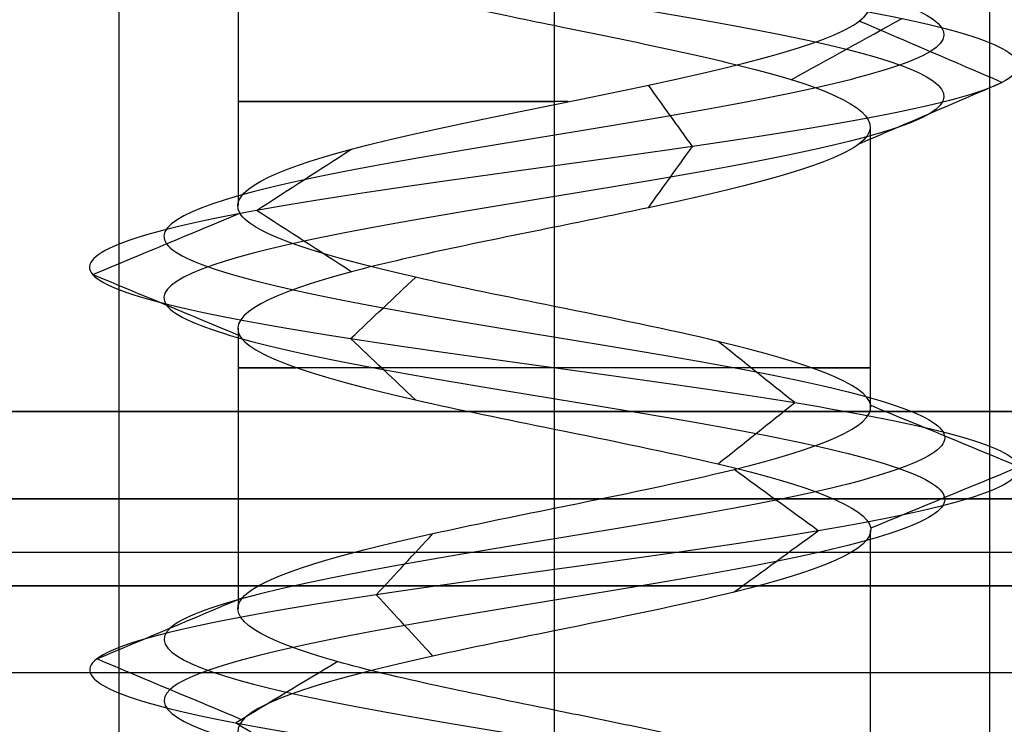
# Model space of a CAD drawing. Header units: millimetres. Extents: x -646 to 654, y -203 to 198.
# Tile 542 of 656: x 80.55 to 86.2, y 133.54 to 137.59. Entities that reach past the tile are written whole.
import ezdxf

# ---------------------------------------------------------------- set-up
doc = ezdxf.new("R2010")
doc.units = ezdxf.units.MM
doc.layers.add('Default', color=7, linetype='Continuous', true_color=0x000000)

msp = doc.modelspace()

# ---------------------------------------------------------------- linework, layer by layer
at = {"layer": 'Default', "color": 9, "true_color": 0xbebcba}
for p, q in [((83.6156, 138.2967, 879.5063), (83.6156, 137.104, 879.5063)), ((81.7998, 138.1376, 881.3222), (81.7998, 136.523, 881.3222)), ((85.4315, 136.9776, 881.3222), (85.4315, 135.3643, 881.3222)), ((83.6156, 136.3989, 879.5083), (83.6156, 134.7854, 879.5103)), ((81.7998, 135.8193, 881.3222), (81.7998, 134.2071, 881.3222)), ((85.4315, 134.6603, 881.3222), (85.4315, 133.0464, 881.3222)), ((83.6156, 134.0813, 879.5103), (83.6156, 132.4674, 879.5027))]:
    msp.add_line(p, q, dxfattribs=at)
at = {"layer": 'Default'}
for p, q in [((652.6156, 134.3403, 772.8222), (-645.3844, 134.3403, 772.8222)), ((-645.3844, 134.3403, 1170.8222), (652.6156, 134.3403, 1170.8222)), ((652.6156, 134.3403, 971.8222), (-645.3844, 134.3403, 971.8222)), ((-73.9349, 134.3403, 880.8222), (81.1662, 134.3403, 880.8222)), ((86.0651, 134.3403, 880.8222), (273.1662, 134.3403, 880.8222)), ((652.6156, 133.8403, 885.3222), (-645.3844, 133.8403, 885.3222))]:
    msp.add_line(p, q, dxfattribs=at)
at = {"layer": 'Default', "color": 9, "true_color": 0xbebcba, "extrusion": (0, 1, 0)}
for centre, start, end in [((-83.6156, 881.3222, 137.1205), 267.4438, 90), ((-83.6156, 881.3222, 135.5922), 270, 35.2408), ((-83.6156, 881.3222, 135.5922), 144.5768, 270)]:
    msp.add_arc(centre, 1.8159, start, end, dxfattribs=at)
at = {"layer": 'Default'}
for points in [[(81.1156, 147.3403, 881.3222), (81.1156, 140.8403, 881.3222), (81.1156, 134.3403, 881.3222)], [(83.6156, 147.3403, 883.8222), (83.6156, 140.8403, 883.8222), (83.6156, 134.3403, 883.8222)], [(83.6156, 147.3403, 878.8222), (83.6156, 140.8403, 878.8222), (83.6156, 134.3403, 878.8222)], [(86.1156, 147.3403, 881.3222), (86.1156, 140.8403, 881.3222), (86.1156, 134.3403, 881.3222)], [(-645.3844, 135.3403, 1171.8222), (3.6156, 135.3403, 1171.8222), (652.6156, 135.3403, 1171.8222)], [(652.6156, 135.3403, 771.8222), (3.6156, 135.3403, 771.8222), (-645.3844, 135.3403, 771.8222)], [(-645.3844, 134.8403, 1171.3222), (3.6156, 134.8403, 1171.3222), (652.6156, 134.8403, 1171.3222)], [(652.6156, 134.8403, 772.3222), (3.6156, 134.8403, 772.3222), (-645.3844, 134.8403, 772.3222)], [(643.6156, 134.5307, 771.8222), (326.3656, 134.5307, 771.8222), (9.1156, 134.5307, 771.8222)], [(643.6156, 134.5307, 780.8222), (326.3656, 134.5307, 780.8222), (9.1156, 134.5307, 780.8222)], [(652.6156, 134.3403, 884.8222), (3.6156, 134.3403, 884.8222), (-645.3844, 134.3403, 884.8222)], [(-645.3844, 134.3403, 876.8222), (3.6156, 134.3403, 876.8222), (652.6156, 134.3403, 876.8222)], [(643.6156, 134.3403, 771.8222), (326.3656, 134.3403, 771.8222), (9.1156, 134.3403, 771.8222)], [(643.6156, 134.3403, 780.8222), (326.3656, 134.3403, 780.8222), (9.1156, 134.3403, 780.8222)], [(129.1156, 134.3403, 776.3222), (69.1156, 134.3403, 776.3222), (9.1156, 134.3403, 776.3222)], [(643.6156, 134.3403, 780.8222), (326.3656, 134.3403, 780.8222), (9.1156, 134.3403, 780.8222)], [(643.6156, 134.3403, 873.8222), (326.3656, 134.3403, 873.8222), (9.1156, 134.3403, 873.8222)], [(643.6156, 134.3403, 827.3222), (326.3656, 134.3403, 827.3222), (9.1156, 134.3403, 827.3222)], [(81.1156, 134.3403, 881.3222), (81.1156, 111.8403, 881.3222), (81.1156, 89.3403, 881.3222)], [(83.6156, 134.3403, 883.8222), (83.6156, 111.8403, 883.8222), (83.6156, 89.3403, 883.8222)], [(83.6156, 134.3403, 878.8222), (83.6156, 111.8403, 878.8222), (83.6156, 89.3403, 878.8222)], [(86.1156, 134.3403, 881.3222), (86.1156, 111.8403, 881.3222), (86.1156, 89.3403, 881.3222)]]:
    msp.add_open_spline(points, degree=2, dxfattribs=at)
at = {"layer": 'Default', "color": 9, "true_color": 0xbebcba}
for points, degree in [([(83.6156, 139.246, 879.0826), (82.8714, 139.1234, 879.0826), (81.3958, 138.8782, 879.8829), (81.201, 138.5104, 882.4095), (83.2181, 138.1427, 883.938), (85.5963, 137.7749, 883.0775), (86.1651, 137.4071, 880.6114), (84.4029, 137.0393, 878.7956), (81.9213, 136.6715, 879.2891), (80.9884, 136.3037, 881.6412), (82.4571, 135.936, 883.7017), (84.9848, 135.5682, 883.5871), (86.261, 135.2004, 881.4021), (85.119, 134.8326, 879.1442), (82.6029, 134.4648, 878.8771), (81.0125, 134.097, 880.8452), (81.8016, 133.7292, 883.2493), (84.249, 133.3615, 883.8918), (86.1174, 132.9937, 882.1855), (85.6989, 132.6259, 879.69), (83.3761, 132.2581, 878.6865), (81.2723, 131.8903, 880.0923), (81.3105, 131.5225, 882.6223), (83.4558, 131.1548, 883.9639), (85.7473, 130.787, 882.8907), (86.0902, 130.4192, 880.3837), (84.1711, 130.0514, 878.7346), (81.7443, 129.6836, 879.4508), (81.0281, 129.3158, 881.8777), (82.6772, 128.948, 883.7968), (85.1841, 128.5803, 883.4539), (86.2573, 128.2125, 881.1624), (84.9158, 127.8447, 879.017), (82.3857, 127.4769, 878.9788), (80.98, 127.1091, 881.0827), (81.9835, 126.7413, 883.4055), (84.4789, 126.3736, 883.824), (86.1853, 126.0058, 881.9556), (85.5427, 125.638, 879.5082), (83.1386, 125.2702, 878.719), (81.1706, 124.9024, 880.3094), (81.4376, 124.5346, 882.8256), (83.6956, 124.1669, 883.9675), (85.8805, 123.7991, 882.6914), (85.9951, 123.4313, 880.1636), (83.9346, 123.0635, 878.695), (81.5826, 122.6957, 879.6279), (81.0889, 122.3279, 882.1096), (82.905, 121.9601, 883.8715), (85.3706, 121.5924, 883.3032), (86.232, 121.2246, 880.924), (84.7018, 120.8568, 878.9088), (82.1787, 120.489, 879.0997), (80.9691, 120.1212, 881.3222), (82.1787, 119.7534, 883.5447), (84.7018, 119.3857, 883.7356), (86.232, 119.0179, 881.7204), (85.3706, 118.6501, 879.3413), (82.905, 118.2823, 878.7729), (81.0889, 117.9145, 880.5349), (81.5826, 117.5467, 883.0166), (83.9346, 117.179, 883.9494), (85.9951, 116.8112, 882.4808), (85.8805, 116.4434, 879.9531), (83.6956, 116.0756, 878.6769), (81.4376, 115.7078, 879.8188), (81.1706, 115.34, 882.335), (83.1386, 114.9722, 883.9254), (85.5427, 114.6045, 883.1362), (86.1853, 114.2367, 880.6889), (84.4789, 113.8689, 878.8205), (81.9835, 113.5011, 879.2389), (80.98, 113.1333, 881.5617), (82.3857, 112.7655, 883.6656), (84.9158, 112.3978, 883.6274), (86.2573, 112.03, 881.482), (85.1841, 111.6622, 879.1906), (82.6772, 111.2944, 878.8477), (81.0281, 110.9266, 880.7668), (81.7443, 110.5588, 883.1936), (84.1711, 110.1911, 883.9098), (86.0902, 109.8233, 882.2607), (85.7473, 109.4555, 879.7537), (83.4558, 109.0877, 878.6805), (81.3105, 108.7199, 880.0221), (81.2723, 108.3521, 882.5521), (83.3761, 107.9843, 883.9579), (85.6989, 107.6166, 882.9544), (86.1174, 107.2488, 880.4589), (84.249, 106.881, 878.7526), (81.8016, 106.5132, 879.3952), (81.0125, 106.1454, 881.7993), (82.6029, 105.7776, 883.7673), (85.119, 105.4099, 883.5003), (86.261, 105.0421, 881.2423), (84.9848, 104.6743, 879.0574), (82.4571, 104.3065, 878.9428), (80.9884, 103.9387, 881.0032), (81.9213, 103.5709, 883.3553), (84.4029, 103.2031, 883.8488), (86.1651, 102.8354, 882.033), (85.5963, 102.4676, 879.567), (83.2181, 102.0998, 878.7064), (81.201, 101.732, 880.2349), (81.3958, 101.3642, 882.7615), (82.8714, 101.119, 883.5619), (83.6156, 100.9964, 883.5619)], 3), ([(83.6156, 139.0695, 878.6563), (82.7298, 138.9469, 878.6563), (80.9734, 138.7017, 879.609), (80.7414, 138.3339, 882.6164), (83.1424, 137.9661, 884.4359), (85.9732, 137.5983, 883.4115), (86.6503, 137.2305, 880.4761), (84.5527, 136.8628, 878.3148), (81.5989, 136.495, 878.9022), (80.4884, 136.1272, 881.702), (82.2366, 135.7594, 884.1545), (85.2453, 135.3916, 884.0181), (86.7644, 135.0238, 881.4174), (85.4052, 134.656, 878.7297), (82.4101, 134.2883, 878.4118), (80.517, 133.9205, 880.7544), (81.4564, 133.5527, 883.616), (84.3695, 133.1849, 884.3809), (86.5935, 132.8171, 882.3498), (86.0954, 132.4493, 879.3794), (83.3306, 132.0816, 878.1849), (80.8263, 131.7138, 879.8582), (80.8718, 131.346, 882.8698), (83.4254, 130.9782, 884.4667), (86.153, 130.6104, 883.1892), (86.5611, 130.2426, 880.2051), (84.2768, 129.8749, 878.2422), (81.3881, 129.5071, 879.0947), (80.5356, 129.1393, 881.9834), (82.4986, 128.7715, 884.2677), (85.4826, 128.4037, 883.8595), (86.7601, 128.0359, 881.132), (85.1632, 127.6681, 878.5783), (82.1517, 127.3004, 878.5329), (80.4784, 126.9326, 881.0371), (81.6729, 126.5648, 883.802), (84.6432, 126.197, 884.3001), (86.6743, 125.8292, 882.0761), (85.9094, 125.4614, 879.163), (83.0478, 125.0937, 878.2236), (80.7052, 124.7259, 880.1167), (81.0231, 124.3581, 883.1117), (83.7108, 123.9903, 884.471), (86.3115, 123.6225, 882.9519), (86.4479, 123.2547, 879.9432), (83.9954, 122.887, 878.195), (81.1957, 122.5192, 879.3054), (80.6081, 122.1514, 882.2594), (82.7697, 121.7836, 884.3567), (85.7046, 121.4158, 883.6802), (86.73, 121.048, 880.8482), (84.9085, 120.6802, 878.4496), (81.9052, 120.3125, 878.6768), (80.4654, 119.9447, 881.3222), (81.9052, 119.5769, 883.9676), (84.9085, 119.2091, 884.1949), (86.73, 118.8413, 881.7962), (85.7046, 118.4735, 878.9643), (82.7697, 118.1058, 878.2877), (80.6081, 117.738, 880.385), (81.1957, 117.3702, 883.339), (83.9954, 117.0024, 884.4494), (86.4479, 116.6346, 882.7013), (86.3115, 116.2668, 879.6925), (83.7108, 115.899, 878.1735), (81.0231, 115.5313, 879.5327), (80.7052, 115.1635, 882.5277), (83.0478, 114.7957, 884.4208), (85.9094, 114.4279, 883.4814), (86.6743, 114.0601, 880.5683), (84.6432, 113.6923, 878.3443), (81.6729, 113.3246, 878.8424), (80.4784, 112.9568, 881.6073), (82.1517, 112.589, 884.1116), (85.1632, 112.2212, 884.0661), (86.7601, 111.8534, 881.5124), (85.4826, 111.4856, 878.7849), (82.4986, 111.1179, 878.3767), (80.5356, 110.7501, 880.661), (81.3881, 110.3823, 883.5497), (84.2768, 110.0145, 884.4022), (86.5611, 109.6467, 882.4393), (86.153, 109.2789, 879.4552), (83.4254, 108.9111, 878.1778), (80.8718, 108.5434, 879.7747), (80.8263, 108.1756, 882.7862), (83.3306, 107.8078, 884.4595), (86.0954, 107.44, 883.265), (86.5935, 107.0722, 880.2946), (84.3695, 106.7044, 878.2636), (81.4564, 106.3367, 879.0284), (80.517, 105.9689, 881.8901), (82.4101, 105.6011, 884.2326), (85.4052, 105.2333, 883.9148), (86.7644, 104.8655, 881.2271), (85.2453, 104.4977, 878.6263), (82.2366, 104.13, 878.4899), (80.4884, 103.7622, 880.9425), (81.5989, 103.3944, 883.7422), (84.5527, 103.0266, 884.3297), (86.6503, 102.6588, 882.1683), (85.9732, 102.291, 879.2329), (83.1424, 101.9232, 878.2086), (80.7414, 101.5555, 880.028), (80.9734, 101.1877, 883.0354), (82.7298, 100.9425, 883.9881), (83.6156, 100.8199, 883.9881)], 3), ([(83.6156, 138.8929, 879.0826), (82.8714, 138.7703, 879.0826), (81.3959, 138.5251, 879.8829), (81.201, 138.1573, 882.4095), (83.2181, 137.7895, 883.938), (85.5962, 137.4218, 883.0775), (86.1651, 137.054, 880.6114), (84.4029, 136.6862, 878.7956), (81.9214, 136.3184, 879.2891), (80.9884, 135.9506, 881.6412), (82.4571, 135.5828, 883.7016), (84.9848, 135.2151, 883.587), (86.2609, 134.8473, 881.4021), (85.119, 134.4795, 879.1442), (82.6029, 134.1117, 878.8772), (81.0125, 133.7439, 880.8452), (81.8017, 133.3761, 883.2492), (84.249, 133.0084, 883.8918), (86.1174, 132.6406, 882.1855), (85.6989, 132.2728, 879.6901), (83.3761, 131.905, 878.6866), (81.2723, 131.5372, 880.0923), (81.3105, 131.1694, 882.6223), (83.4558, 130.8016, 883.9639), (85.7473, 130.4339, 882.8907), (86.0902, 130.0661, 880.3838), (84.1711, 129.6983, 878.7347), (81.7443, 129.3305, 879.4509), (81.0281, 128.9627, 881.8777), (82.6772, 128.5949, 883.7967), (85.1841, 128.2272, 883.4538), (86.2573, 127.8594, 881.1624), (84.9157, 127.4916, 879.0171), (82.3857, 127.1238, 878.9789), (80.98, 126.756, 881.0827), (81.9835, 126.3882, 883.4055), (84.4789, 126.0204, 883.8239), (86.1852, 125.6527, 881.9556), (85.5427, 125.2849, 879.5082), (83.1386, 124.9171, 878.7191), (81.1706, 124.5493, 880.3094), (81.4376, 124.1815, 882.8256), (83.6956, 123.8137, 883.9675), (85.8805, 123.446, 882.6913), (85.9951, 123.0782, 880.1637), (83.9346, 122.7104, 878.695), (81.5826, 122.3426, 879.6279), (81.089, 121.9748, 882.1096), (82.905, 121.607, 883.8715), (85.3706, 121.2393, 883.3031), (86.232, 120.8715, 880.924), (84.7018, 120.5037, 878.9089), (82.1787, 120.1359, 879.0998), (80.9691, 119.7681, 881.3222), (82.1787, 119.4003, 883.5447), (84.7018, 119.0325, 883.7356), (86.232, 118.6648, 881.7204), (85.3706, 118.297, 879.3413), (82.905, 117.9292, 878.7729), (81.089, 117.5614, 880.5349), (81.5826, 117.1936, 883.0165), (83.9346, 116.8258, 883.9494), (85.9951, 116.4581, 882.4808), (85.8805, 116.0903, 879.9531), (83.6956, 115.7225, 878.6769), (81.4376, 115.3547, 879.8188), (81.1706, 114.9869, 882.335), (83.1386, 114.6191, 883.9254), (85.5427, 114.2514, 883.1362), (86.1852, 113.8836, 880.6889), (84.4789, 113.5158, 878.8205), (81.9835, 113.148, 879.2389), (80.98, 112.7802, 881.5617), (82.3857, 112.4124, 883.6656), (84.9157, 112.0446, 883.6274), (86.2573, 111.6769, 881.482), (85.1841, 111.3091, 879.1906), (82.6772, 110.9413, 878.8477), (81.0281, 110.5735, 880.7668), (81.7443, 110.2057, 883.1936), (84.1711, 109.8379, 883.9098), (86.0902, 109.4702, 882.2607), (85.7473, 109.1024, 879.7537), (83.4558, 108.7346, 878.6805), (81.3105, 108.3668, 880.0221), (81.2723, 107.999, 882.5521), (83.3761, 107.6312, 883.9579), (85.6989, 107.2635, 882.9544), (86.1174, 106.8957, 880.4589), (84.249, 106.5279, 878.7526), (81.8017, 106.1601, 879.3952), (81.0125, 105.7923, 881.7993), (82.6029, 105.4245, 883.7673), (85.119, 105.0567, 883.5002), (86.2609, 104.689, 881.2423), (84.9848, 104.3212, 879.0574), (82.4571, 103.9534, 878.9428), (80.9884, 103.5856, 881.0032), (81.9214, 103.2178, 883.3553), (84.4029, 102.85, 883.8488), (86.1651, 102.4823, 882.033), (85.5962, 102.1145, 879.567), (83.2181, 101.7467, 878.7064), (81.201, 101.3789, 880.2349), (81.3959, 101.0111, 882.7615), (82.8714, 100.7659, 883.5618), (83.6156, 100.6433, 883.5618)], 3), ([(84.9766, 137.246, 882.528), (85.1891, 137.3634, 882.7164), (85.4017, 137.4809, 882.9047), (85.6143, 137.5983, 883.093)], 3), ([(83.6156, 137.5583, 883.1381), (83.6156, 136.7513, 883.1381), (83.6156, 135.9443, 883.1381)], 2), ([(86.1879, 137.2305, 880.6051), (85.9144, 137.3479, 880.6814), (85.641, 137.4653, 880.7576), (85.3675, 137.5827, 880.8338)], 3), ([(84.41, 136.8628, 878.7729), (84.3256, 136.9802, 879.044), (84.2411, 137.0976, 879.3151), (84.1566, 137.215, 879.5861)], 3), ([(85.3677, 136.8785, 880.8338), (85.6411, 136.9958, 880.7575), (85.9145, 137.1132, 880.6813), (86.1879, 137.2305, 880.6051)], 3), ([(84.1569, 136.5109, 879.5852), (84.2413, 136.6282, 879.3144), (84.3257, 136.7455, 879.0437), (84.41, 136.8628, 878.7729)], 3), ([(81.9061, 136.495, 879.2709), (82.088, 136.6125, 879.4892), (82.2699, 136.73, 879.7074), (82.4518, 136.8475, 879.9257)], 3), ([(80.9648, 136.1272, 881.6441), (81.2467, 136.2446, 881.6099), (81.5285, 136.362, 881.5756), (81.8103, 136.4794, 881.5414)], 3), ([(82.4505, 136.1434, 879.9241), (82.269, 136.2606, 879.7064), (82.0876, 136.3778, 879.4886), (81.9061, 136.495, 879.2709)], 3), ([(81.8084, 135.7758, 881.5417), (81.5272, 135.8929, 881.5758), (81.246, 136.0101, 881.6099), (80.9648, 136.1272, 881.6441)], 3), ([(82.4467, 135.7594, 883.723), (82.5707, 135.8765, 883.4684), (82.6947, 135.9936, 883.2137), (82.8186, 136.1108, 882.9591)], 3), ([(82.8184, 135.4082, 882.9595), (82.6945, 135.5253, 883.214), (82.5706, 135.6423, 883.4685), (82.4467, 135.7594, 883.723)], 3), ([(84.9971, 135.3916, 883.6074), (84.8506, 135.5087, 883.3651), (84.7042, 135.6257, 883.1229), (84.5578, 135.7428, 882.8807)], 3), ([(84.5578, 135.0405, 882.8807), (84.7042, 135.1575, 883.1229), (84.8506, 135.2746, 883.3652), (84.9971, 135.3916, 883.6074)], 3), ([(86.2847, 135.0238, 881.4029), (86.0016, 135.1409, 881.3943), (85.7186, 135.258, 881.3858), (85.4356, 135.3751, 881.3772)], 3), ([(83.6156, 135.2401, 883.1381), (83.6156, 134.4331, 883.1381), (83.6156, 133.6261, 883.1381)], 2), ([(85.1325, 134.656, 879.1246), (84.9716, 134.7732, 879.3578), (84.8107, 134.8903, 879.5909), (84.6498, 135.0075, 879.824)], 3), ([(85.4356, 134.6725, 881.3772), (85.7186, 134.7896, 881.3858), (86.0016, 134.9067, 881.3943), (86.2847, 135.0238, 881.4029)], 3), ([(82.5938, 134.2883, 878.8552), (82.7022, 134.4055, 879.117), (82.8107, 134.5226, 879.3789), (82.9191, 134.6398, 879.6407)], 3), ([(84.6497, 134.3046, 879.8241), (84.8107, 134.4217, 879.5909), (84.9716, 134.5389, 879.3578), (85.1325, 134.656, 879.1246)], 3), ([(80.9891, 133.9205, 880.8409), (81.268, 134.0377, 880.892), (81.5468, 134.155, 880.9431), (81.8257, 134.2722, 880.9942)], 3), ([(82.9192, 133.9366, 879.6408), (82.8107, 134.0539, 879.3789), (82.7022, 134.1711, 879.1171), (82.5938, 134.2883, 878.8552)], 3), ([(81.8259, 133.5687, 880.9942), (81.5469, 133.686, 880.9431), (81.268, 133.8032, 880.892), (80.9891, 133.9205, 880.8409)], 3), ([(81.7854, 133.5527, 883.2665), (81.9798, 133.67, 883.06), (82.1742, 133.7873, 882.8535), (82.3686, 133.9046, 882.647)], 3), ([(82.3687, 133.2008, 882.6468), (82.1743, 133.3181, 882.8534), (81.9798, 133.4354, 883.06), (81.7854, 133.5527, 883.2665)], 3)]:
    msp.add_open_spline(points, degree=degree, dxfattribs=at)
for points, knots in [([(81.9656, 138.2967, 880.5641), (81.7549, 138.192, 881.0331), (81.7379, 137.9643, 882.2632), (82.832, 137.7181, 883.0917), (83.5245, 137.5768, 883.1392), (83.6156, 137.5583, 883.1381)], [-5.139643, -5.139643, -5.139643, -5.139643, -2.949561, -0.387805, 0, 0, 0, 0]), ([(83.6156, 135.9443, 883.1381), (83.3403, 136, 883.1386), (83.0653, 136.0557, 883.0797), (82.8198, 136.1115, 882.9601), (82.2798, 136.2341, 882.6969), (81.8828, 136.3567, 882.1399), (81.8104, 136.4793, 881.5434), (81.738, 136.6019, 880.9469), (81.9901, 136.7244, 880.3109), (82.4515, 136.847, 879.9262), (82.9129, 136.9696, 879.5414), (83.5835, 137.0922, 879.4078), (84.157, 137.2148, 879.5863), (84.7304, 137.3374, 879.7648), (85.2067, 137.46, 880.2553), (85.3679, 137.5826, 880.8337), (85.412, 137.6162, 880.992), (85.4326, 137.6497, 881.1569), (85.4309, 137.6833, 881.3222)], [-15.608782, -15.608782, -15.608782, -15.608782, -14.513515, -14.513515, -14.513515, -12.027044, -12.027044, -12.027044, -9.540542, -9.540542, -9.540542, -7.054719, -7.054719, -7.054719, -4.569483, -4.569483, -4.569483, -3.889128, -3.889128, -3.889128, -3.889128]), ([(83.6156, 137.5583, 883.1381), (84.1261, 137.4541, 883.1336), (85.245, 137.2276, 882.6432), (85.6829, 136.8785, 880.7458), (84.5856, 136.596, 879.6156), (83.7993, 136.4361, 879.5066), (83.6156, 136.3989, 879.5083)], [-16.692913, -16.692913, -16.692913, -16.692913, -14.447297, -11.798626, -9.149955, -8.344764, -8.344764, -8.344764, -8.344764]), ([(83.6156, 136.3989, 879.5083), (83.1951, 136.3135, 879.5123), (82.1656, 136.1056, 879.8684), (81.4858, 135.7751, 881.5828), (82.4602, 135.4742, 882.9501), (83.3403, 135.2959, 883.1386), (83.6156, 135.2401, 883.1381)], [-8.344764, -8.344764, -8.344764, -8.344764, -6.501284, -3.852612, -1.203941, 0, 0, 0, 0]), ([(83.6156, 134.7854, 879.5103), (83.9821, 134.8597, 879.5124), (84.3495, 134.9339, 879.6204), (84.6489, 135.0081, 879.8271), (85.1432, 135.1307, 880.1684), (85.4518, 135.2533, 880.7788), (85.4337, 135.3759, 881.3793), (85.4155, 135.4985, 881.9799), (85.0706, 135.6211, 882.5705), (84.5566, 135.7437, 882.8814), (84.2764, 135.8105, 883.0509), (83.9458, 135.8774, 883.1372), (83.6156, 135.9443, 883.1381)], [-7.796772, -7.796772, -7.796772, -7.796772, -6.291562, -6.291562, -6.291562, -3.805314, -3.805314, -3.805314, -1.319095, -1.319095, -1.319095, 0, 0, 0, 0]), ([(83.6156, 135.2401, 883.1381), (83.9458, 135.1732, 883.1372), (84.8826, 134.9838, 882.8925), (85.7604, 134.6718, 881.3892), (84.9563, 134.3523, 879.7988), (83.9821, 134.1555, 879.5124), (83.6156, 134.0813, 879.5103)], [-16.677476, -16.677476, -16.677476, -16.677476, -15.23459, -12.588179, -9.941768, -8.339348, -8.339348, -8.339348, -8.339348]), ([(83.6156, 133.6261, 883.1381), (83.1591, 133.7192, 883.1337), (82.6998, 133.812, 882.9585), (82.3689, 133.9048, 882.6471), (81.9315, 134.0274, 882.2355), (81.7182, 134.15, 881.5859), (81.8265, 134.2726, 880.9953), (81.9348, 134.3952, 880.4046), (82.3646, 134.5177, 879.8729), (82.9196, 134.6403, 879.6431), (83.1385, 134.6887, 879.5525), (83.3769, 134.7371, 879.5089), (83.6156, 134.7854, 879.5103)], [-15.598746, -15.598746, -15.598746, -15.598746, -13.74817, -13.74817, -13.74817, -11.262851, -11.262851, -11.262851, -8.777429, -8.777429, -8.777429, -7.796772, -7.796772, -7.796772, -7.796772]), ([(83.6156, 134.0813, 879.5103), (83.3769, 134.0329, 879.5089), (82.5342, 133.862, 879.6631), (81.505, 133.5684, 880.9364), (82.0929, 133.2304, 882.7271), (83.1591, 133.0151, 883.1337), (83.6156, 132.922, 883.1381)], [-8.339348, -8.339348, -8.339348, -8.339348, -7.295358, -4.648947, -2.002536, 0, 0, 0, 0]), ([(83.6156, 132.4674, 879.5027), (84.1616, 132.5787, 879.5068), (84.7102, 132.6901, 879.77), (85.0466, 132.8014, 880.1996), (85.4169, 132.924, 880.6726), (85.5299, 133.0466, 881.3472), (85.3338, 133.1692, 881.9151), (85.1378, 133.2918, 882.4831), (84.6327, 133.4144, 882.9444), (84.0494, 133.537, 883.0883), (83.9079, 133.5667, 883.1232), (83.7619, 133.5964, 883.1394), (83.6156, 133.6261, 883.1381)], [-7.809918, -7.809918, -7.809918, -7.809918, -5.552262, -5.552262, -5.552262, -3.066016, -3.066016, -3.066016, -0.579549, -0.579549, -0.579549, 0, 0, 0, 0])]:
    msp.add_open_spline(points, degree=3, knots=knots, dxfattribs=at)
at = {"layer": 'Default'}
for points, knots in [([(86.1156, 134.3403, 881.3222), (86.1156, 134.3403, 883.8222), (83.6156, 134.3403, 883.8222), (81.1156, 134.3403, 883.8222), (81.1156, 134.3403, 881.3222), (81.1156, 134.3403, 878.8222), (83.6156, 134.3403, 878.8222), (86.1156, 134.3403, 878.8222), (86.1156, 134.3403, 881.3222)], [0, 0, 0, 5.497787, 5.497787, 10.995574, 10.995574, 16.493361, 16.493361, 21.991149, 21.991149, 21.991149]), ([(86.1156, 134.3403, 881.3222), (86.1156, 134.3403, 878.8222), (83.6156, 134.3403, 878.8222), (81.1156, 134.3403, 878.8222), (81.1156, 134.3403, 881.3222), (81.1156, 134.3403, 883.8222), (83.6156, 134.3403, 883.8222), (86.1156, 134.3403, 883.8222), (86.1156, 134.3403, 881.3222)], [-21.991149, -21.991149, -21.991149, -16.493361, -16.493361, -10.995574, -10.995574, -5.497787, -5.497787, 0, 0, 0])]:
    msp.add_rational_spline(points, [1, 0.707106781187, 1, 0.707106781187, 1, 0.707106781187, 1, 0.707106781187, 1], degree=2, knots=knots, dxfattribs=at)

doc.saveas('drawing.dxf')
